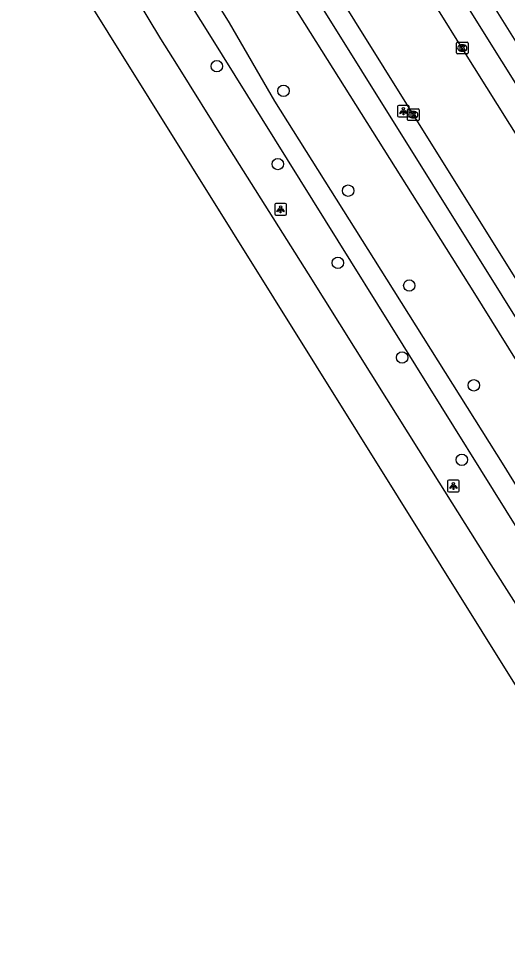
# Model space of a CAD drawing. Extents: x 158838 to 160074, y 386376 to 387776.
# Drawn here: x 158911.6 to 158953.5, y 387005.6 to 387084.9 of the extents above; entities that cross this region are included whole.
import ezdxf

# ---------------------------------------------------------------- set-up
doc = ezdxf.new("R2010")
doc.units = 0
for name, color, linetype in [('IMGEO_Berm_groen', 7, 'Continuous'), ('IMGEO_Boom', 7, 'Continuous'), ('IMGEO_Fietspad_gesloten', 7, 'Continuous'), ('IMGEO_Kolk', 7, 'Continuous'), ('IMGEO_Lichtpunt', 7, 'Continuous'), ('IMGEO_Rijbaan_lokaal_open', 7, 'Continuous'), ('IMGEO_Rijbaan_regionaal_gesloten', 7, 'Continuous'), ('IMGEO_Voetpad_open', 7, 'Continuous'), ('IMGEO_Waterloop', 7, 'Continuous')]:
    doc.layers.add(name, color=color, linetype=linetype)

msp = doc.modelspace()

# ---------------------------------------------------------------- linework, layer by layer
at = {"layer": 'IMGEO_Berm_groen'}
msp.add_lwpolyline([(158996.366, 387029.143), (158979.344, 387042.657), (158935.824, 387112.372), (158932.87, 387122.833), (158950.04, 387132.86), (159010.63, 387035.965), (158996.366, 387029.143)], dxfattribs=at)
at = {"layer": 'IMGEO_Boom'}
for centre in [(158928.596, 387080.778), (158934.304, 387078.674), (158933.827, 387072.399), (158939.839, 387070.117), (158938.968, 387063.942), (158945.081, 387061.991), (158944.464, 387055.83), (158950.604, 387053.447), (158949.581, 387047.069)]:
    msp.add_circle(centre, 0.489, dxfattribs=at)
at = {"layer": 'IMGEO_Fietspad_gesloten'}
for points in [[(158964.775, 387027.728), (158960.551, 387034.652), (158953.219, 387046.548), (158943.171, 387062.536), (158933.577, 387077.797), (158929.691, 387084.506), (158924.395, 387092.994), (158919.635, 387101.749), (158912.51, 387116.233), (158906.612, 387127.37), (158903.726, 387132.907), (158901.843, 387136.437), (158896.87, 387144.662), (158886.323, 387160.852), (158879.18, 387172.032), (158872.593, 387181.775), (158864.735, 387194.362)], [(158875.431, 387172.436), (158885.32, 387157.326), (158895.361, 387141.57), (158898.747, 387136.046), (158903.401, 387127.561), (158908.751, 387117.326), (158913.844, 387106.707), (158918.205, 387099.268), (158921.952, 387093.098), (158927.963, 387083.474), (158963.246, 387026.807)]]:
    msp.add_lwpolyline(points, dxfattribs=at)
at = {"layer": 'IMGEO_Kolk'}
for p, q in [((158949.121, 387081.913), (158949.121, 387082.765)), ((158949.196, 387082.839), (158950.048, 387082.839)), ((158949.609, 387082.619), (158949.634, 387082.619)), ((158950.122, 387082.765), (158950.122, 387081.913)), ((158950.048, 387081.839), (158949.196, 387081.839)), ((158949.632, 387082.059), (158949.607, 387082.059)), ((158944.922, 387076.199), (158944.922, 387077.051)), ((158944.997, 387077.125), (158945.849, 387077.125)), ((158945.41, 387076.905), (158945.435, 387076.905)), ((158945.923, 387077.051), (158945.923, 387076.199)), ((158945.849, 387076.125), (158944.997, 387076.125)), ((158945.433, 387076.345), (158945.408, 387076.345))]:
    msp.add_line(p, q, dxfattribs=at)
for points in [[(158949.121, 387081.913), (158949.121, 387082.765)], [(158949.196, 387082.839), (158950.048, 387082.839)], [(158949.442, 387082.539), (158949.565, 387082.539), (158949.565, 387082.388), (158949.695, 387082.539), (158949.859, 387082.539), (158949.713, 387082.388), (158949.866, 387082.139), (158949.714, 387082.139), (158949.629, 387082.303), (158949.565, 387082.236), (158949.565, 387082.139), (158949.442, 387082.139), (158949.442, 387082.539)], [(158950.122, 387082.765), (158950.122, 387081.913)], [(158950.048, 387081.839), (158949.196, 387081.839)], [(158944.922, 387076.199), (158944.922, 387077.051)], [(158944.997, 387077.125), (158945.849, 387077.125)], [(158945.243, 387076.825), (158945.366, 387076.825), (158945.366, 387076.674), (158945.496, 387076.825), (158945.66, 387076.825), (158945.514, 387076.674), (158945.667, 387076.425), (158945.515, 387076.425), (158945.43, 387076.589), (158945.366, 387076.522), (158945.366, 387076.425), (158945.243, 387076.425), (158945.243, 387076.825)], [(158945.923, 387077.051), (158945.923, 387076.199)], [(158945.849, 387076.125), (158944.997, 387076.125)]]:
    msp.add_lwpolyline(points, dxfattribs=at)
for centre, start, end in [((158949.198, 387082.763), 91.55205, 178.44795), ((158949.198, 387082.763), 91.55205, 178.44795), ((158950.046, 387082.763), 1.55205, 88.44795), ((158950.046, 387082.763), 1.55205, 88.44795), ((158949.198, 387081.915), 181.55205, 268.44795), ((158949.198, 387081.915), 181.55205, 268.44795), ((158950.046, 387081.915), 271.55205, 358.44795), ((158950.046, 387081.915), 271.55205, 358.44795), ((158944.999, 387077.049), 91.55205, 178.44795), ((158944.999, 387077.049), 91.55205, 178.44795), ((158945.847, 387077.049), 1.55205, 88.44795), ((158945.847, 387077.049), 1.55205, 88.44795), ((158944.999, 387076.201), 181.55205, 268.44795), ((158944.999, 387076.201), 181.55205, 268.44795), ((158945.847, 387076.201), 271.55205, 358.44795), ((158945.847, 387076.201), 271.55205, 358.44795)]:
    msp.add_arc(centre, 0.0765, start, end, dxfattribs=at)
for centre, major_axis, ratio, start_param, end_param in [((158949.608, 387082.339), (-0.387, 0.002), 0.722429, 4.712389, 7.853982), ((158949.633, 387082.339), (-0.39, 0.002), 0.717154, 1.570796, 4.712389), ((158945.409, 387076.625), (-0.387, 0.002), 0.722429, 4.712389, 7.853982), ((158945.434, 387076.625), (-0.39, 0.002), 0.717154, 1.570796, 4.712389)]:
    msp.add_ellipse(centre, major_axis=major_axis, ratio=ratio, start_param=start_param, end_param=end_param, dxfattribs=at)
at = {"layer": 'IMGEO_Lichtpunt'}
for p, q in [((158944.078, 387077.334), (158944.078, 387076.527)), ((158944.078, 387077.334), (158944.078, 387076.527)), ((158944.98, 387077.429), (158944.172, 387077.429)), ((158944.98, 387077.429), (158944.172, 387077.429)), ((158945.074, 387076.527), (158945.074, 387077.334)), ((158945.074, 387076.527), (158945.074, 387077.334)), ((158944.172, 387076.433), (158944.98, 387076.433)), ((158944.172, 387076.433), (158944.98, 387076.433)), ((158933.557, 387068.929), (158933.557, 387068.122)), ((158933.557, 387068.929), (158933.557, 387068.122)), ((158934.459, 387069.024), (158933.651, 387069.024)), ((158934.459, 387069.024), (158933.651, 387069.024)), ((158934.553, 387068.122), (158934.553, 387068.929)), ((158934.553, 387068.122), (158934.553, 387068.929)), ((158933.651, 387068.028), (158934.459, 387068.028)), ((158933.651, 387068.028), (158934.459, 387068.028)), ((158948.367, 387045.222), (158948.367, 387044.415)), ((158948.367, 387045.222), (158948.367, 387044.415)), ((158949.269, 387045.317), (158948.461, 387045.317)), ((158949.269, 387045.317), (158948.461, 387045.317)), ((158949.363, 387044.415), (158949.363, 387045.222)), ((158949.363, 387044.415), (158949.363, 387045.222)), ((158948.461, 387044.321), (158949.269, 387044.321)), ((158948.461, 387044.321), (158949.269, 387044.321))]:
    msp.add_line(p, q, dxfattribs=at)
for points in [[(158944.452, 387076.998), (158944.491, 387076.97), (158944.303, 387076.708), (158944.265, 387076.735), (158944.452, 387076.998)], [(158944.554, 387076.95), (158944.601, 387076.95), (158944.601, 387076.628), (158944.554, 387076.628), (158944.554, 387076.95)], [(158944.664, 387076.97), (158944.702, 387076.997), (158944.889, 387076.735), (158944.85, 387076.707), (158944.664, 387076.97)], [(158933.931, 387068.593), (158933.97, 387068.565), (158933.782, 387068.303), (158933.744, 387068.33), (158933.931, 387068.593)], [(158934.033, 387068.545), (158934.08, 387068.545), (158934.08, 387068.223), (158934.033, 387068.223), (158934.033, 387068.545)], [(158934.143, 387068.565), (158934.181, 387068.592), (158934.368, 387068.33), (158934.329, 387068.302), (158934.143, 387068.565)], [(158948.741, 387044.886), (158948.78, 387044.858), (158948.592, 387044.596), (158948.554, 387044.623), (158948.741, 387044.886)], [(158948.843, 387044.838), (158948.89, 387044.838), (158948.89, 387044.516), (158948.843, 387044.516), (158948.843, 387044.838)], [(158948.953, 387044.858), (158948.991, 387044.885), (158949.178, 387044.623), (158949.139, 387044.595), (158948.953, 387044.858)]]:
    msp.add_lwpolyline(points, dxfattribs=at)
for centre in [(158944.577, 387077.132), (158934.056, 387068.727), (158948.866, 387045.02)]:
    msp.add_circle(centre, 0.0994, dxfattribs=at)
for centre, start, end in [((158944.172, 387077.334), 90, 180), ((158944.172, 387077.334), 90, 180), ((158944.98, 387077.334), 0, 90), ((158944.98, 387077.334), 0, 90), ((158944.172, 387076.527), 180, 270), ((158944.172, 387076.527), 180, 270), ((158944.98, 387076.527), 270, 0), ((158944.98, 387076.527), 270, 360), ((158933.651, 387068.929), 90, 180), ((158933.651, 387068.929), 90, 180), ((158934.459, 387068.929), 0, 90), ((158934.459, 387068.929), 0, 90), ((158933.651, 387068.122), 180, 270), ((158933.651, 387068.122), 180, 270), ((158934.459, 387068.122), 270, 0), ((158934.459, 387068.122), 270, 360), ((158948.461, 387045.222), 90, 180), ((158948.461, 387045.222), 90, 180), ((158949.269, 387045.222), 0, 90), ((158949.269, 387045.222), 0, 90), ((158948.461, 387044.415), 180, 270), ((158948.461, 387044.415), 180, 270), ((158949.269, 387044.415), 270, 0), ((158949.269, 387044.415), 270, 360)]:
    msp.add_arc(centre, 0.0946, start, end, dxfattribs=at)
at = {"layer": 'IMGEO_Rijbaan_lokaal_open'}
for points in [[(158878.808, 387183.38), (158879.445, 387182.321), (158881.161, 387179.55), (158889.494, 387166.21), (158889.77, 387165.767), (158900.674, 387148.373), (158911.519, 387130.965), (158922.677, 387113.123), (158932.999, 387096.549), (158945.424, 387076.625), (158955.212, 387060.94), (158966.092, 387043.589), (158977.493, 387025.346), (158988.374, 387008.006), (158991.768, 387002.585)], [(158988.942, 387019.482), (158982.764, 387029.342), (158971.881, 387046.799), (158960.937, 387064.249), (158949.621, 387082.338), (158933.404, 387108.389)]]:
    msp.add_lwpolyline(points, dxfattribs=at)
at = {"layer": 'IMGEO_Rijbaan_regionaal_gesloten'}
for points in [[(159143.031, 386728.393), (159114.787, 386773.529), (159063.769, 386852.239), (159047.794, 386877.825), (159027.337, 386910.591), (159001.844, 386951.425), (158973.435, 386996.928), (158951.308, 387032.368), (158919.283, 387083.664), (158891.623, 387127.967), (158871.393, 387160.012), (158853.231, 387189.196)], [(158955.981, 387031.955), (158952.104, 387038.077), (158945.893, 387047.913), (158943.167, 387052.282), (158936.461, 387062.984), (158929.373, 387074.223), (158925.182, 387080.963), (158923.799, 387083.122), (158918.13, 387092.582), (158913.068, 387101.094)]]:
    msp.add_lwpolyline(points, dxfattribs=at)
at = {"layer": 'IMGEO_Voetpad_open'}
msp.add_lwpolyline([(159000.26, 387005.681), (159000.003, 387006.093), (159001.006, 387006.718), (159000, 387008.329), (158992.373, 387020.542), (158991.378, 387019.907), (158973.014, 387049.261), (158951.535, 387083.576), (158935.05, 387110.059), (158936.058, 387110.692), (158929.027, 387121.934)], dxfattribs=at)
at = {"layer": 'IMGEO_Waterloop'}
for points in [[(158958.982, 387051.641), (158929.145, 387099.42)], [(158927.37, 387098.354), (158950.665, 387061.303), (158986.338, 387003.92)]]:
    msp.add_lwpolyline(points, dxfattribs=at)

doc.saveas('drawing.dxf')
